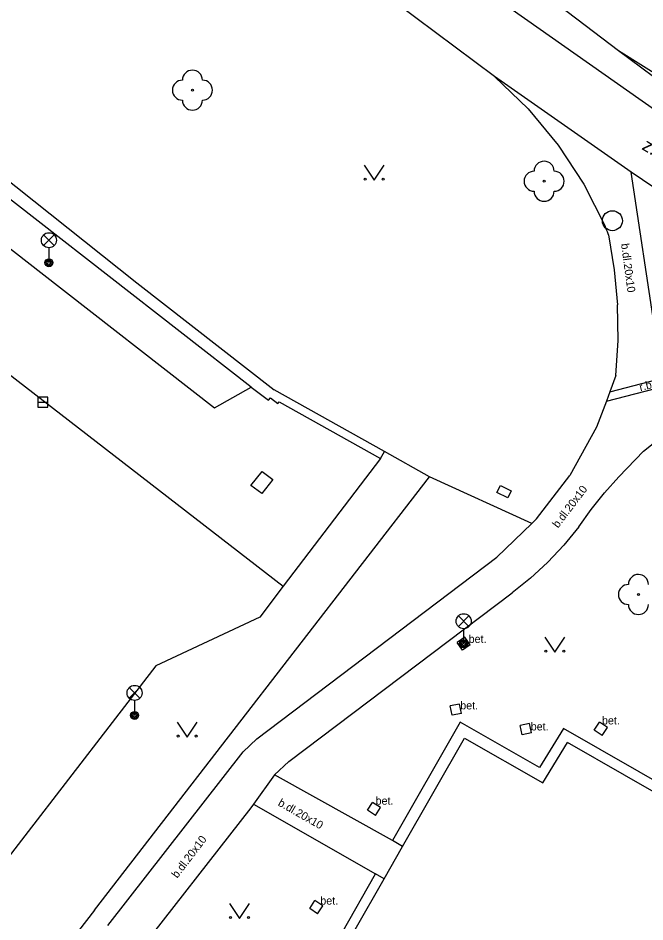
# Model space of a CAD drawing. Extents: x -598932 to -598196, y -1162207 to -1161504.
# Drawn here: x -598690.86 to -598659.54, y -1162044.52 to -1161999.37 of the extents above; entities that cross this region are included whole.
import ezdxf

# ---------------------------------------------------------------- set-up
doc = ezdxf.new("R2010")
doc.units = 0
for name, color, linetype in [('Level 22', 7, 'Continuous'), ('Level 27', 7, 'Continuous'), ('Level 33', 7, 'Continuous'), ('Level 36', 7, 'Continuous'), ('slaboproud - povrch.  znaky a tel. budka skut. velikost', 7, 'Continuous'), ('specificka linie pasportu komunikaci', 7, 'Continuous'), ('TM - budovy zdene_ betonove - VP', 7, 'Continuous'), ('TM - chodniky - VP', 7, 'Continuous'), ('TM - horni hrana svahu', 7, 'Continuous'), ('TM - komunikace - VP', 7, 'Continuous'), ('TM - letecke snimky - pomocna linie', 7, 'Continuous'), ('TM - plot dreveny_ kovovy - VP', 7, 'Continuous'), ('TM - plot zdeny_ ohradni zed - VP', 7, 'Continuous'), ('TM - podezdivka plotu - VP', 7, 'Continuous'), ('TM - pomocna konstrukcna linie', 7, 'Continuous'), ('TM - popis povrchu', 7, 'Continuous'), ('TM - rozhrani mezi zpev. plochami mezi sebou - VP', 7, 'Continuous'), ('TM - rozhrani ploch obecne - VP', 7, 'Continuous'), ('TM - zabradli - VP', 7, 'Continuous')]:
    doc.layers.add(name, color=color, linetype=linetype)

msp = doc.modelspace()

# ---------------------------------------------------------------- linework, layer by layer
at = {"layer": 'Level 22'}
for centre in [(-598682.15, -1162002.97), (-598664.58, -1162007.52), (-598659.87, -1162028.16)]:
    msp.add_circle(centre, 0.05, dxfattribs=at)
for centre, start, end in [((-598682.15, -1162002.47), 359.9626, 179.9626), ((-598682.65, -1162002.97), 89.9626, 269.9626), ((-598681.65, -1162002.97), 269.9626, 89.9626), ((-598682.15, -1162003.47), 179.9626, 359.9626), ((-598664.58, -1162007.02), 359.9626, 179.9626), ((-598665.08, -1162007.52), 89.9626, 269.9626), ((-598664.08, -1162007.52), 269.9626, 89.9626), ((-598664.58, -1162008.02), 179.9626, 359.9626), ((-598659.87, -1162027.66), 359.9626, 179.9626), ((-598660.37, -1162028.16), 89.9626, 269.9626), ((-598659.87, -1162028.66), 179.9626, 359.9626)]:
    msp.add_arc(centre, 0.5, start, end, dxfattribs=at)
at = {"layer": 'Level 27'}
msp.add_line((-598689.87, -1162018.56), (-598689.37, -1162018.56), dxfattribs=at)
msp.add_lwpolyline([(-598689.87, -1162018.81), (-598689.37, -1162018.81), (-598689.37, -1162018.31), (-598689.87, -1162018.31)], close=True, dxfattribs=at)
msp.add_circle((-598661.17, -1162009.49), 0.5, dxfattribs=at)
at = {"layer": 'Level 33'}
for p, q in [((-598689.585, -1162010.73), (-598689.055, -1162010.2)), ((-598689.585, -1162010.2), (-598689.055, -1162010.73)), ((-598689.32, -1162010.84), (-598689.32, -1162011.59)), ((-598668.864, -1162029.76), (-598668.334, -1162029.23)), ((-598668.864, -1162029.23), (-598668.334, -1162029.76)), ((-598668.6, -1162029.87), (-598668.6, -1162030.62)), ((-598685.305, -1162033.34), (-598684.775, -1162032.81)), ((-598685.305, -1162032.81), (-598684.775, -1162033.34)), ((-598685.04, -1162033.45), (-598685.04, -1162034.2))]:
    msp.add_line(p, q, dxfattribs=at)
for centre, radius in [((-598689.32, -1162010.465), 0.375), ((-598689.32, -1162011.59), 0.2), ((-598689.32, -1162011.59), 0.145), ((-598689.32, -1162011.59), 0.0876), ((-598668.599, -1162029.495), 0.375), ((-598668.6, -1162030.62), 0.2), ((-598668.6, -1162030.62), 0.145), ((-598668.6, -1162030.62), 0.0876), ((-598685.04, -1162033.075), 0.375), ((-598685.04, -1162034.2), 0.2), ((-598685.04, -1162034.2), 0.145), ((-598685.04, -1162034.2), 0.0876)]:
    msp.add_circle(centre, radius, dxfattribs=at)
at = {"layer": 'Level 36'}
for points in [[(-598673.57, -1162006.71), (-598673.07, -1162007.46), (-598672.57, -1162006.71)], [(-598664.55, -1162030.29), (-598664.05, -1162031.04), (-598663.55, -1162030.29)], [(-598682.91, -1162034.53), (-598682.41, -1162035.28), (-598681.91, -1162034.53)], [(-598680.3, -1162043.59), (-598679.8, -1162044.34), (-598679.3, -1162043.59)]]:
    msp.add_lwpolyline(points, dxfattribs=at)
for centre in [(-598673.52, -1162007.41), (-598672.621, -1162007.41), (-598664.5, -1162030.99), (-598663.601, -1162030.99), (-598682.86, -1162035.23), (-598681.961, -1162035.23), (-598680.25, -1162044.29), (-598679.351, -1162044.29)]:
    msp.add_circle(centre, 0.05, dxfattribs=at)
at = {"layer": 'slaboproud - povrch.  znaky a tel. budka skut. velikost'}
for points in [[(-598666.94, -1162023.06), (-598666.76, -1162022.71)], [(-598666.4, -1162023.33), (-598666.94, -1162023.06)], [(-598666.76, -1162022.71), (-598666.22, -1162022.98)], [(-598666.22, -1162022.98), (-598666.4, -1162023.33)]]:
    msp.add_lwpolyline(points, dxfattribs=at)
at = {"layer": 'specificka linie pasportu komunikaci'}
for points in [[(-598660.86, -1162000.99), (-598659.11, -1162002.28), (-598657.898, -1162003.157), (-598642.5, -1162013.91), (-598640.82, -1162014.99), (-598629.64, -1162021.94), (-598627.93, -1162022.98), (-598617.22, -1162029.49), (-598615.52, -1162030.53), (-598613.699, -1162031.635)], [(-598665.2, -1162024.61), (-598670.3, -1162022.28)]]:
    msp.add_lwpolyline(points, dxfattribs=at)
at = {"layer": 'TM - budovy zdene_ betonove - VP'}
for points in [[(-598674.03, -1162046.14), (-598673.6, -1162046.51), (-598673, -1162045.47), (-598674.02, -1162044.89), (-598672.57, -1162042.36), (-598671.65, -1162040.74), (-598668.56, -1162035.34), (-598664.65, -1162037.57)], [(-598664.65, -1162037.57), (-598663.42, -1162035.55)], [(-598617.86, -1162061.66), (-598663.42, -1162035.55)]]:
    msp.add_lwpolyline(points, dxfattribs=at)
at = {"layer": 'TM - chodniky - VP'}
for points in [[(-598704.49, -1161968.57), (-598691.55, -1161979.22), (-598684.46, -1161984.96), (-598668.2, -1161997.51), (-598651.17, -1162009.48), (-598647.71, -1162011.91), (-598638.16, -1162018.11), (-598637.86, -1162018.3), (-598633.86, -1162020.9), (-598623.87, -1162026.95), (-598616.47, -1162031.26)], [(-598667.06, -1162002.28), (-598671.97, -1161998.62), (-598676.83, -1161994.88), (-598681.64, -1161991.08), (-598686.39, -1161987.21)], [(-598667.06, -1162002.28), (-598665.37, -1162003.9), (-598663.88, -1162005.71)], [(-598663.88, -1162005.71), (-598662.59, -1162007.67)], [(-598653.29, -1162011.76), (-598660.24, -1162007.07)], [(-598659.02, -1162015.12), (-598660.24, -1162007.07)], [(-598662.59, -1162007.67), (-598661.53, -1162009.76)], [(-598661.37, -1162010.2), (-598661.42, -1162010.05), (-598661.48, -1162009.91), (-598661.53, -1162009.76)], [(-598661.37, -1162010.2), (-598661.08, -1162011.94), (-598660.92, -1162013.7)], [(-598660.89, -1162015.47), (-598660.92, -1162013.7)], [(-598661, -1162017.23), (-598660.89, -1162015.47)], [(-598661, -1162017.23), (-598661.3, -1162018.04), (-598661.47, -1162018.5), (-598661.96, -1162019.8), (-598663.29, -1162022.21)], [(-598660.85, -1162022.29), (-598659.62, -1162021), (-598658.23, -1162019.9), (-598656.68, -1162019), (-598655.03, -1162018.34)], [(-598664.96, -1162024.38), (-598663.29, -1162022.21)], [(-598662.85, -1162024.78), (-598662.23, -1162023.92), (-598661.56, -1162023.08), (-598660.85, -1162022.29)], [(-598666.94, -1162026.29), (-598665.2, -1162024.61), (-598664.96, -1162024.38)], [(-598662.85, -1162024.78), (-598663.6, -1162025.69), (-598664.4, -1162026.55), (-598664.63, -1162026.76), (-598665.26, -1162027.34), (-598666.18, -1162028.08)], [(-598679.62, -1162036.02), (-598678.93, -1162035.37), (-598666.94, -1162026.29)], [(-598672.16, -1162040.45), (-598678.05, -1162037.17), (-598677.34, -1162036.5), (-598666.18, -1162028.08)], [(-598686.38, -1162044.69), (-598679.62, -1162036.02)], [(-598679.1, -1162038.63), (-598679.23, -1162038.81), (-598685.21, -1162046.47)], [(-598679.1, -1162038.63), (-598673, -1162042.12)], [(-598671.65, -1162040.74), (-598672.16, -1162040.45)], [(-598672.57, -1162042.36), (-598673, -1162042.12)]]:
    msp.add_lwpolyline(points, dxfattribs=at)
at = {"layer": 'TM - horni hrana svahu'}
for points in [[(-598720.79, -1161950.86), (-598714.56, -1161956.29), (-598692.69, -1161975.73), (-598672.84, -1161991.93), (-598669.33, -1161994.55), (-598660.86, -1162000.99)], [(-598660.86, -1162000.99), (-598639.42, -1162014.42), (-598615.37, -1162029.27)]]:
    msp.add_lwpolyline(points, dxfattribs=at)
at = {"layer": 'TM - komunikace - VP'}
for points in [[(-598709.21, -1162003.11), (-598708.95, -1162003.22), (-598708.59, -1162003.27), (-598708.27, -1162003.22), (-598707.99, -1162003.1), (-598707.73, -1162002.9), (-598705.38, -1161999.88), (-598689.72, -1162012.07), (-598681.05, -1162018.84), (-598679.21, -1162017.8)], [(-598672.75, -1162021.37), (-598677.61, -1162027.74)], [(-598677.61, -1162027.74), (-598678.78, -1162029.29), (-598683.97, -1162031.73), (-598690.52, -1162040.21)]]:
    msp.add_lwpolyline(points, dxfattribs=at)
at = {"layer": 'TM - letecke snimky - pomocna linie'}
msp.add_lwpolyline([(-598690.52, -1162040.21), (-598731.51, -1162093.49), (-598727.7, -1162096.43)], dxfattribs=at)
at = {"layer": 'TM - plot dreveny_ kovovy - VP'}
for points in [[(-598687.05, -1162043.92), (-598670.3, -1162022.28)], [(-598687.05, -1162043.92), (-598727.7, -1162096.43), (-598737.84, -1162109.52), (-598781.4, -1162075.64), (-598785.64, -1162072.35)]]:
    msp.add_lwpolyline(points, dxfattribs=at)
at = {"layer": 'TM - plot zdeny_ ohradni zed - VP'}
for points in [[(-598700.48, -1162000.4), (-598692.7, -1162006.41), (-598684.92, -1162012.59)], [(-598684.92, -1162012.59), (-598678.07, -1162017.94)], [(-598670.3, -1162022.28), (-598672.55, -1162021.02), (-598678.07, -1162017.94)]]:
    msp.add_lwpolyline(points, dxfattribs=at)
at = {"layer": 'TM - podezdivka plotu - VP'}
for points in [[(-598679.21, -1162017.8), (-598707.6, -1161995.67)], [(-598679.21, -1162017.8), (-598678.35, -1162018.46), (-598678.25, -1162018.33), (-598677.88, -1162018.62), (-598677.81, -1162018.54)], [(-598677.81, -1162018.54), (-598672.75, -1162021.37)]]:
    msp.add_lwpolyline(points, dxfattribs=at)
at = {"layer": 'TM - pomocna konstrukcna linie'}
msp.add_lwpolyline([(-598672.75, -1162021.37), (-598672.55, -1162021.02)], dxfattribs=at)
at = {"layer": 'TM - rozhrani mezi zpev. plochami mezi sebou - VP'}
for points in [[(-598660.24, -1162007.07), (-598667.06, -1162002.28)], [(-598661.47, -1162018.5), (-598649.74, -1162015.47)], [(-598661.3, -1162018.04), (-598656.89, -1162016.89)], [(-598678.05, -1162037.17), (-598679.1, -1162038.63)]]:
    msp.add_lwpolyline(points, dxfattribs=at)
at = {"layer": 'TM - rozhrani ploch obecne - VP'}
for points in [[(-598709.21, -1162003.11), (-598691.37, -1162017.11), (-598677.61, -1162027.74)], [(-598678.67, -1162022.01), (-598678.13, -1162022.41), (-598678.69, -1162023.12), (-598679.23, -1162022.72), (-598678.67, -1162022.01)], [(-598668.55, -1162030.29), (-598668.93, -1162030.56)], [(-598668.27, -1162030.67), (-598668.55, -1162030.29)], [(-598668.65, -1162030.94), (-598668.93, -1162030.56)], [(-598668.27, -1162030.67), (-598668.65, -1162030.94)], [(-598668.8, -1162033.64), (-598669.27, -1162033.73)], [(-598669.17, -1162034.19), (-598669.27, -1162033.73)], [(-598668.71, -1162034.1), (-598668.8, -1162033.64)], [(-598668.71, -1162034.1), (-598669.17, -1162034.19)], [(-598618.6, -1162060.62), (-598663.62, -1162034.85), (-598664.81, -1162036.8), (-598668.78, -1162034.54), (-598672.16, -1162040.45)], [(-598665.31, -1162034.61), (-598665.77, -1162034.71)], [(-598665.67, -1162035.17), (-598665.77, -1162034.71)], [(-598665.21, -1162035.07), (-598665.31, -1162034.61)], [(-598662.08, -1162034.94), (-598661.82, -1162034.54)], [(-598661.42, -1162034.8), (-598661.82, -1162034.54)], [(-598661.68, -1162035.2), (-598661.42, -1162034.8)], [(-598665.21, -1162035.07), (-598665.67, -1162035.17)], [(-598661.68, -1162035.2), (-598662.08, -1162034.94)], [(-598673.41, -1162038.94), (-598673.15, -1162038.55)], [(-598672.76, -1162038.8), (-598673.15, -1162038.55)], [(-598673.01, -1162039.2), (-598672.76, -1162038.8)], [(-598673.01, -1162039.2), (-598673.41, -1162038.94)], [(-598687.27, -1162063.03), (-598674.23, -1162045.58), (-598673.8, -1162045.83), (-598673.69, -1162045.64), (-598674.69, -1162045.07), (-598673, -1162042.12)], [(-598676.29, -1162043.85), (-598676.03, -1162043.45)], [(-598675.9, -1162044.11), (-598676.29, -1162043.85)], [(-598675.64, -1162043.71), (-598676.03, -1162043.45)], [(-598675.9, -1162044.11), (-598675.64, -1162043.71)]]:
    msp.add_lwpolyline(points, dxfattribs=at)
at = {"layer": 'TM - zabradli - VP'}
msp.add_lwpolyline([(-598720.79, -1161950.86), (-598714.56, -1161956.29), (-598692.69, -1161975.73), (-598672.84, -1161991.93), (-598669.33, -1161994.55), (-598660.86, -1162000.99)], dxfattribs=at)

# ---------------------------------------------------------------- texts
at = {"layer": 'TM - popis povrchu'}
for s, height, rotation, p in [('z.dl.', 0.65, 328.81, (-598659.74, -1162005.9)), ('b.dl.20x10', 0.4, 277.6854, (-598660.74, -1162010.65)), ('r.b.dl.20x10', 0.4, 14.7262, (-598659.77, -1162018.01)), ('b.dl.20x10', 0.4, 52.7269, (-598663.89, -1162024.87)), ('bet.', 0.4, 359.9627, (-598668.35, -1162030.58)), ('bet.', 0.4, 359.9627, (-598668.77, -1162033.9)), ('bet.', 0.4, 359.9627, (-598661.69, -1162034.65)), ('bet.', 0.4, 359.9627, (-598665.25, -1162034.95)), ('b.dl.20x10', 0.4, 330.3256, (-598677.91, -1162038.68)), ('bet.', 0.4, 359.9627, (-598673, -1162038.66)), ('b.dl.20x10', 0.4, 52.7269, (-598682.91, -1162042.36)), ('bet.', 0.4, 359.9627, (-598675.76, -1162043.65))]:
    msp.add_text(s, height=height, rotation=rotation, dxfattribs=at).set_placement(p)

doc.saveas('drawing.dxf')
